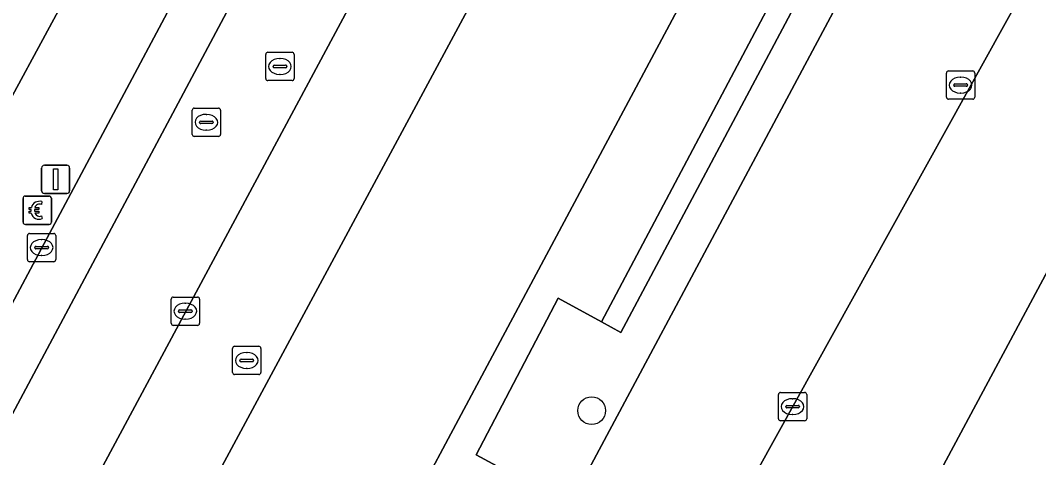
# Model space of a CAD drawing. Extents: x 159489 to 160304, y 383825 to 384531.
# Drawn here: x 159814.07 to 159850, y 384044.42 to 384059.86 of the extents above; entities that cross this region are included whole.
import ezdxf

# ---------------------------------------------------------------- set-up
doc = ezdxf.new("R2010")
doc.units = 0
for name, color, linetype in [('IMGEO_Berm_groen', 7, 'Continuous'), ('IMGEO_Betaalautomaat', 7, 'Continuous'), ('IMGEO_Boom', 7, 'Continuous'), ('IMGEO_Groenvoorziening', 7, 'Continuous'), ('IMGEO_Haag', 7, 'Continuous'), ('IMGEO_Kolk', 7, 'Continuous'), ('IMGEO_Lichtmast', 7, 'Continuous'), ('IMGEO_OVBaan_gesloten', 7, 'Continuous'), ('IMGEO_Pand', 7, 'Continuous'), ('IMGEO_Parkeervlak_gesloten', 7, 'Continuous'), ('IMGEO_Parkeervlak_open', 7, 'Continuous'), ('IMGEO_Rijbaan_lokaal_gesloten', 7, 'Continuous'), ('IMGEO_Rijbaan_lokaal_open', 7, 'Continuous'), ('IMGEO_Rioolput', 7, 'Continuous'), ('IMGEO_Voetpad_open', 7, 'Continuous')]:
    doc.layers.add(name, color=color, linetype=linetype)

msp = doc.modelspace()

# ---------------------------------------------------------------- linework, layer by layer
at = {"layer": 'IMGEO_Berm_groen'}
for points in [[(159844.928, 384088.249), (159841.694, 384089.989), (159825.877, 384060.739), (159803.412, 384018.855), (159803.036, 384018.159), (159806.279, 384016.403), (159815.461, 384033.388), (159819.297, 384040.613)], [(159831.482, 384043.804), (159830.144, 384044.526), (159833.045, 384050.053), (159834.573, 384049.218), (159855.048, 384087.89), (159852.694, 384089.13), (159852.642, 384089.035), (159831.002, 384048.525), (159825.117, 384037.509), (159822.613, 384032.7), (159821.217, 384030.334), (159812.088, 384013.422), (159814.096, 384012.326), (159814.597, 384012.024)]]:
    msp.add_lwpolyline(points, close=True, dxfattribs=at)
at = {"layer": 'IMGEO_Betaalautomaat'}
for p, q in [((159814.162, 384052.733), (159814.162, 384053.574)), ((159814.162, 384053.574), (159814.162, 384052.733)), ((159814.237, 384053.657), (159815.078, 384053.657)), ((159815.078, 384053.657), (159814.237, 384053.657)), ((159814.824, 384053.462), (159814.807, 384053.362)), ((159815.161, 384053.583), (159815.161, 384052.742)), ((159815.161, 384052.742), (159815.161, 384053.583)), ((159814.445, 384053.121), (159814.445, 384053.189)), ((159814.566, 384053.189), (159814.566, 384053.121)), ((159814.811, 384052.956), (159814.833, 384052.869)), ((159815.087, 384052.658), (159814.246, 384052.658)), ((159814.246, 384052.658), (159815.087, 384052.658))]:
    msp.add_line(p, q, dxfattribs=at)
for points in [[(159814.445, 384053.189), (159814.376, 384053.189), (159814.376, 384053.258), (159814.455, 384053.258)], [(159814.45, 384053.052), (159814.376, 384053.052), (159814.376, 384053.121), (159814.445, 384053.121)], [(159814.577, 384053.258), (159814.724, 384053.258), (159814.724, 384053.189), (159814.566, 384053.189)], [(159814.566, 384053.121), (159814.724, 384053.121), (159814.724, 384053.052), (159814.58, 384053.052)]]:
    msp.add_lwpolyline(points, dxfattribs=at)
for centre, radius, start, end in [((159814.24, 384053.58), 0.0779, 92.4484, 184.2845), ((159814.24, 384053.58), 0.0779, 92.4484, 184.2845), ((159814.738, 384053.182), 0.293, 73.014, 165.0139), ((159815.084, 384053.58), 0.0779, 2.4484, 94.2845), ((159815.084, 384053.58), 0.0779, 2.4484, 94.2845), ((159814.711, 384053.107), 0.267, 191.8096, 297.0389), ((159814.744, 384053.195), 0.179, 69.3236, 159.5683), ((159814.744, 384053.122), 0.179, 202.7625, 291.8693), ((159814.24, 384052.736), 0.0779, 182.4484, 274.2845), ((159814.24, 384052.736), 0.0779, 182.4484, 274.2845), ((159815.084, 384052.736), 0.0779, 272.4484, 4.2845), ((159815.084, 384052.736), 0.0779, 272.4484, 4.2845)]:
    msp.add_arc(centre, radius, start, end, dxfattribs=at)
at = {"layer": 'IMGEO_Boom'}
msp.add_circle((159834.227, 384046.085), 0.489, dxfattribs=at)
at = {"layer": 'IMGEO_Groenvoorziening'}
msp.add_lwpolyline([(159855.881, 384087.451), (159855.048, 384087.89), (159834.573, 384049.218), (159835.25, 384048.848), (159852.176, 384080.661)], close=True, dxfattribs=at)
at = {"layer": 'IMGEO_Haag'}
msp.add_lwpolyline([(159855.881, 384087.451), (159855.048, 384087.89), (159834.573, 384049.218), (159835.25, 384048.848), (159852.176, 384080.661)], close=True, dxfattribs=at)
at = {"layer": 'IMGEO_Kolk'}
for p, q in [((159846.817, 384058.077), (159847.669, 384058.077)), ((159846.742, 384057.151), (159846.742, 384058.003)), ((159847.23, 384057.857), (159847.255, 384057.857)), ((159847.743, 384058.003), (159847.743, 384057.151)), ((159847.001, 384057.571), (159847.001, 384057.583)), ((159847.439, 384057.534), (159847.041, 384057.534)), ((159847.044, 384057.62), (159847.442, 384057.62)), ((159847.485, 384057.583), (159847.485, 384057.571)), ((159847.669, 384057.077), (159846.817, 384057.077)), ((159847.253, 384057.297), (159847.228, 384057.297)), ((159814.392, 384052.341), (159815.244, 384052.341)), ((159814.317, 384051.415), (159814.317, 384052.267)), ((159814.805, 384052.121), (159814.83, 384052.121)), ((159815.318, 384052.267), (159815.318, 384051.415)), ((159814.576, 384051.835), (159814.576, 384051.847)), ((159815.014, 384051.798), (159814.616, 384051.798)), ((159814.619, 384051.884), (159815.017, 384051.884)), ((159815.06, 384051.847), (159815.06, 384051.835)), ((159815.244, 384051.341), (159814.392, 384051.341)), ((159814.828, 384051.561), (159814.803, 384051.561)), ((159819.387, 384049.169), (159819.387, 384050.021)), ((159819.462, 384050.095), (159820.314, 384050.095)), ((159819.875, 384049.875), (159819.9, 384049.875)), ((159820.388, 384050.021), (159820.388, 384049.169)), ((159819.646, 384049.589), (159819.646, 384049.601)), ((159820.084, 384049.552), (159819.686, 384049.552)), ((159819.689, 384049.638), (159820.087, 384049.638)), ((159820.13, 384049.601), (159820.13, 384049.589)), ((159820.314, 384049.095), (159819.462, 384049.095)), ((159819.898, 384049.315), (159819.873, 384049.315)), ((159821.553, 384047.43), (159821.553, 384048.282)), ((159821.628, 384048.356), (159822.48, 384048.356)), ((159822.041, 384048.136), (159822.066, 384048.136)), ((159822.554, 384048.282), (159822.554, 384047.43)), ((159821.812, 384047.85), (159821.812, 384047.862)), ((159822.25, 384047.813), (159821.852, 384047.813)), ((159821.855, 384047.899), (159822.253, 384047.899)), ((159822.296, 384047.862), (159822.296, 384047.85)), ((159822.48, 384047.356), (159821.628, 384047.356)), ((159822.064, 384047.576), (159822.039, 384047.576)), ((159840.813, 384045.8), (159840.813, 384046.652)), ((159840.888, 384046.726), (159841.74, 384046.726)), ((159841.814, 384046.652), (159841.814, 384045.8)), ((159841.072, 384046.22), (159841.072, 384046.232)), ((159841.115, 384046.269), (159841.513, 384046.269)), ((159841.301, 384046.506), (159841.326, 384046.506)), ((159841.556, 384046.232), (159841.556, 384046.22)), ((159841.51, 384046.183), (159841.112, 384046.183)), ((159841.324, 384045.946), (159841.299, 384045.946)), ((159841.74, 384045.726), (159840.888, 384045.726))]:
    msp.add_line(p, q, dxfattribs=at)
for points in [[(159846.817, 384058.077), (159847.669, 384058.077)], [(159846.742, 384057.151), (159846.742, 384058.003)], [(159847.743, 384058.003), (159847.743, 384057.151)], [(159847.669, 384057.077), (159846.817, 384057.077)], [(159814.392, 384052.341), (159815.244, 384052.341)], [(159814.317, 384051.415), (159814.317, 384052.267)], [(159815.318, 384052.267), (159815.318, 384051.415)], [(159815.244, 384051.341), (159814.392, 384051.341)], [(159819.387, 384049.169), (159819.387, 384050.021)], [(159819.462, 384050.095), (159820.314, 384050.095)], [(159820.388, 384050.021), (159820.388, 384049.169)], [(159820.314, 384049.095), (159819.462, 384049.095)], [(159821.553, 384047.43), (159821.553, 384048.282)], [(159821.628, 384048.356), (159822.48, 384048.356)], [(159822.554, 384048.282), (159822.554, 384047.43)], [(159822.48, 384047.356), (159821.628, 384047.356)], [(159840.813, 384045.8), (159840.813, 384046.652)], [(159840.888, 384046.726), (159841.74, 384046.726)], [(159841.814, 384046.652), (159841.814, 384045.8)], [(159841.74, 384045.726), (159840.888, 384045.726)]]:
    msp.add_lwpolyline(points, dxfattribs=at)
for centre, radius, start, end in [((159846.819, 384058.001), 0.0765, 91.552, 178.448), ((159846.819, 384058.001), 0.0765, 91.552, 178.448), ((159847.667, 384058.001), 0.0765, 1.552, 88.448), ((159847.667, 384058.001), 0.0765, 1.552, 88.448), ((159847.041, 384057.58), 0.0403, 85.8775, 175.7526), ((159847.038, 384057.57), 0.0366, 178.938, 274.7102), ((159847.442, 384057.577), 0.043, 264.8664, 352.4533), ((159847.446, 384057.582), 0.0386, 1.7309, 96.639), ((159846.819, 384057.153), 0.0765, 181.552, 268.448), ((159846.819, 384057.153), 0.0765, 181.552, 268.448), ((159847.667, 384057.153), 0.0765, 271.552, 358.448), ((159847.667, 384057.153), 0.0765, 271.552, 358.448), ((159814.394, 384052.265), 0.0765, 91.552, 178.448), ((159814.394, 384052.265), 0.0765, 91.552, 178.448), ((159815.242, 384052.265), 0.0765, 1.552, 88.448), ((159815.242, 384052.265), 0.0765, 1.552, 88.448), ((159814.616, 384051.844), 0.0403, 85.8775, 175.7526), ((159814.613, 384051.834), 0.0366, 178.938, 274.7102), ((159815.017, 384051.841), 0.043, 264.8664, 352.4533), ((159815.021, 384051.846), 0.0386, 1.7309, 96.639), ((159814.394, 384051.417), 0.0765, 181.552, 268.448), ((159814.394, 384051.417), 0.0765, 181.552, 268.448), ((159815.242, 384051.417), 0.0765, 271.552, 358.448), ((159815.242, 384051.417), 0.0765, 271.552, 358.448), ((159819.464, 384050.019), 0.0765, 91.552, 178.448), ((159819.464, 384050.019), 0.0765, 91.552, 178.448), ((159820.312, 384050.019), 0.0765, 1.552, 88.448), ((159820.312, 384050.019), 0.0765, 1.552, 88.448), ((159819.686, 384049.598), 0.0403, 85.8775, 175.7526), ((159819.683, 384049.588), 0.0366, 178.938, 274.7102), ((159820.087, 384049.595), 0.043, 264.8664, 352.4533), ((159820.091, 384049.6), 0.0386, 1.7309, 96.639), ((159819.464, 384049.171), 0.0765, 181.552, 268.448), ((159819.464, 384049.171), 0.0765, 181.552, 268.448), ((159820.312, 384049.171), 0.0765, 271.552, 358.448), ((159820.312, 384049.171), 0.0765, 271.552, 358.448), ((159821.63, 384048.28), 0.0765, 91.552, 178.448), ((159821.63, 384048.28), 0.0765, 91.552, 178.448), ((159822.478, 384048.28), 0.0765, 1.552, 88.448), ((159822.478, 384048.28), 0.0765, 1.552, 88.448), ((159821.852, 384047.859), 0.0403, 85.8775, 175.7526), ((159821.849, 384047.849), 0.0366, 178.938, 274.7102), ((159822.253, 384047.856), 0.043, 264.8664, 352.4533), ((159822.257, 384047.861), 0.0386, 1.7309, 96.639), ((159821.63, 384047.432), 0.0765, 181.552, 268.448), ((159821.63, 384047.432), 0.0765, 181.552, 268.448), ((159822.478, 384047.432), 0.0765, 271.552, 358.448), ((159822.478, 384047.432), 0.0765, 271.552, 358.448), ((159840.89, 384046.65), 0.0765, 91.552, 178.448), ((159840.89, 384046.65), 0.0765, 91.552, 178.448), ((159841.738, 384046.65), 0.0765, 1.552, 88.448), ((159841.738, 384046.65), 0.0765, 1.552, 88.448), ((159841.112, 384046.229), 0.0403, 85.8775, 175.7526), ((159841.109, 384046.219), 0.0366, 178.938, 274.7102), ((159841.513, 384046.226), 0.043, 264.8664, 352.4533), ((159841.517, 384046.231), 0.0386, 1.7309, 96.639), ((159840.89, 384045.802), 0.0765, 181.552, 268.448), ((159840.89, 384045.802), 0.0765, 181.552, 268.448), ((159841.738, 384045.802), 0.0765, 271.552, 358.448), ((159841.738, 384045.802), 0.0765, 271.552, 358.448)]:
    msp.add_arc(centre, radius, start, end, dxfattribs=at)
for centre, major_axis, ratio, start_param, end_param in [((159847.229, 384057.577), (-0.387, 0.002), 0.722429, 4.712389, 7.853982), ((159847.254, 384057.577), (-0.39, 0.002), 0.717154, 1.570796, 4.712389), ((159814.804, 384051.841), (-0.387, 0.002), 0.722429, 4.712389, 7.853982), ((159814.829, 384051.841), (-0.39, 0.002), 0.717154, 1.570796, 4.712389), ((159819.874, 384049.595), (-0.387, 0.002), 0.722429, 4.712389, 7.853982), ((159819.899, 384049.595), (-0.39, 0.002), 0.717154, 1.570796, 4.712389), ((159822.04, 384047.856), (-0.387, 0.002), 0.722429, 4.712389, 7.853982), ((159822.065, 384047.856), (-0.39, 0.002), 0.717154, 1.570796, 4.712389), ((159841.3, 384046.226), (-0.387, 0.002), 0.722429, 4.712389, 7.853982), ((159841.325, 384046.226), (-0.39, 0.002), 0.717154, 1.570796, 4.712389)]:
    msp.add_ellipse(centre, major_axis=major_axis, ratio=ratio, start_param=start_param, end_param=end_param, dxfattribs=at)
at = {"layer": 'IMGEO_Lichtmast'}
for p, q in [((159814.814, 384053.849), (159814.814, 384054.649)), ((159814.814, 384054.649), (159814.814, 384053.849)), ((159814.914, 384054.749), (159815.704, 384054.749)), ((159815.704, 384054.749), (159814.914, 384054.749)), ((159815.804, 384054.649), (159815.804, 384053.849)), ((159815.804, 384053.849), (159815.804, 384054.649)), ((159815.704, 384053.749), (159814.914, 384053.749)), ((159814.914, 384053.749), (159815.704, 384053.749))]:
    msp.add_line(p, q, dxfattribs=at)
msp.add_lwpolyline([(159815.234, 384054.624), (159815.384, 384054.624), (159815.384, 384053.874), (159815.234, 384053.874), (159815.234, 384054.624)], dxfattribs=at)
for centre, start, end in [((159814.914, 384054.649), 90, 180), ((159814.914, 384054.649), 90, 180), ((159815.704, 384054.649), 0, 90), ((159815.704, 384054.649), 360, 90), ((159814.914, 384053.849), 180, 270), ((159814.914, 384053.849), 180, 270), ((159815.704, 384053.849), 270, 0), ((159815.704, 384053.849), 270, 0)]:
    msp.add_arc(centre, 0.1, start, end, dxfattribs=at)
at = {"layer": 'IMGEO_OVBaan_gesloten'}
msp.add_lwpolyline([(159848.384, 384094.67), (159844.928, 384088.249), (159819.297, 384040.613), (159825.117, 384037.509), (159831.002, 384048.525), (159852.642, 384089.035), (159852.694, 384089.13), (159854.136, 384091.803), (159856.746, 384096.64)], dxfattribs=at)
at = {"layer": 'IMGEO_Pand'}
msp.add_lwpolyline([(159805.565, 384082.24), (159805.24, 384082.416), (159800.234, 384073.149), (159799.942, 384073.305), (159799.545, 384072.565), (159805.621, 384069.422), (159802.082, 384062.843), (159802.928, 384062.389), (159803.121, 384062.744), (159813.711, 384057.051), (159816.172, 384061.629), (159819.714, 384068.212), (159822.364, 384073.19), (159821.062, 384073.891), (159811.752, 384078.907)], close=True, dxfattribs=at)
at = {"layer": 'IMGEO_Parkeervlak_gesloten'}
msp.add_lwpolyline([(159833.197, 384085.844), (159819.995, 384061.553), (159809.693, 384042.226), (159811.322, 384041.358), (159821.621, 384060.678), (159834.394, 384084.181), (159834.819, 384084.963)], close=True, dxfattribs=at)
at = {"layer": 'IMGEO_Parkeervlak_open'}
msp.add_lwpolyline([(159860.731, 384081.261), (159856.005, 384083.747), (159853.831, 384079.76), (159853.355, 384080.02), (159820.158, 384017.866), (159816.486, 384010.875), (159820.356, 384008.411), (159820.795, 384009.203)], close=True, dxfattribs=at)
msp.add_lwpolyline([(159843.332, 384036.683), (159847.224, 384034.568), (159868.118, 384073.693), (159863.733, 384076.075), (159842.524, 384036.47)], dxfattribs=at)
at = {"layer": 'IMGEO_Rijbaan_lokaal_gesloten'}
for points in [[(159805.875, 384031.899), (159804.558, 384032.564), (159803.752, 384031.078), (159805.339, 384030.131), (159802.79, 384025.429), (159801.167, 384026.309), (159799.393, 384023.037), (159797.098, 384018.803), (159801.988, 384016.22), (159803.036, 384018.159), (159803.412, 384018.855), (159825.877, 384060.739), (159841.694, 384089.989)], [(159835.051, 384085.907), (159833.649, 384086.676), (159833.197, 384085.844), (159834.819, 384084.963), (159834.394, 384084.181), (159821.621, 384060.678), (159811.322, 384041.358), (159809.693, 384042.226), (159805.766, 384034.859), (159807.126, 384034.114)]]:
    msp.add_lwpolyline(points, dxfattribs=at)
at = {"layer": 'IMGEO_Rijbaan_lokaal_open'}
for points in [[(159924.166, 383992.613), (159924.407, 383993.048), (159924.848, 383992.806), (159949.785, 384039.937), (159950.655, 384041.723), (159930.832, 384049.607), (159906.699, 384059.247), (159896.701, 384064.643), (159897.125, 384065.394), (159895.181, 384066.435), (159894.767, 384065.643), (159861.826, 384083.349), (159860.731, 384081.261), (159820.795, 384009.203), (159827.743, 384004.781), (159829.246, 384003.895), (159829.923, 384003.496), (159832.481, 384002.124)], [(159842.426, 384036.331), (159842.524, 384036.47), (159863.733, 384076.075), (159864.116, 384076.77)]]:
    msp.add_lwpolyline(points, dxfattribs=at)
at = {"layer": 'IMGEO_Rioolput'}
for p, q in [((159822.725, 384057.809), (159822.725, 384058.661)), ((159822.8, 384058.735), (159823.652, 384058.735)), ((159823.213, 384058.515), (159823.238, 384058.515)), ((159823.726, 384058.661), (159823.726, 384057.809)), ((159822.984, 384058.229), (159822.984, 384058.241)), ((159823.422, 384058.192), (159823.024, 384058.192)), ((159823.027, 384058.278), (159823.425, 384058.278)), ((159823.468, 384058.241), (159823.468, 384058.229)), ((159823.652, 384057.735), (159822.8, 384057.735)), ((159823.236, 384057.955), (159823.211, 384057.955)), ((159820.13, 384055.837), (159820.13, 384056.689)), ((159820.205, 384056.763), (159821.057, 384056.763)), ((159821.131, 384056.689), (159821.131, 384055.837)), ((159820.432, 384056.306), (159820.83, 384056.306)), ((159820.618, 384056.543), (159820.643, 384056.543)), ((159820.389, 384056.257), (159820.389, 384056.269)), ((159820.827, 384056.22), (159820.429, 384056.22)), ((159820.641, 384055.983), (159820.616, 384055.983)), ((159820.873, 384056.269), (159820.873, 384056.257)), ((159821.057, 384055.763), (159820.205, 384055.763))]:
    msp.add_line(p, q, dxfattribs=at)
for points in [[(159822.725, 384057.809), (159822.725, 384058.661)], [(159822.8, 384058.735), (159823.652, 384058.735)], [(159823.726, 384058.661), (159823.726, 384057.809)], [(159823.652, 384057.735), (159822.8, 384057.735)], [(159820.13, 384055.837), (159820.13, 384056.689)], [(159820.205, 384056.763), (159821.057, 384056.763)], [(159821.131, 384056.689), (159821.131, 384055.837)], [(159821.057, 384055.763), (159820.205, 384055.763)]]:
    msp.add_lwpolyline(points, dxfattribs=at)
for centre, radius, start, end in [((159822.802, 384058.659), 0.0765, 91.552, 178.448), ((159822.802, 384058.659), 0.0765, 91.552, 178.448), ((159823.65, 384058.659), 0.0765, 1.552, 88.448), ((159823.65, 384058.659), 0.0765, 1.552, 88.448), ((159823.024, 384058.238), 0.0403, 85.8775, 175.7526), ((159823.021, 384058.228), 0.0366, 178.938, 274.7102), ((159823.425, 384058.235), 0.043, 264.8664, 352.4533), ((159823.429, 384058.24), 0.0386, 1.7309, 96.639), ((159822.802, 384057.811), 0.0765, 181.552, 268.448), ((159822.802, 384057.811), 0.0765, 181.552, 268.448), ((159823.65, 384057.811), 0.0765, 271.552, 358.448), ((159823.65, 384057.811), 0.0765, 271.552, 358.448), ((159820.207, 384056.687), 0.0765, 91.552, 178.448), ((159820.207, 384056.687), 0.0765, 91.552, 178.448), ((159821.055, 384056.687), 0.0765, 1.552, 88.448), ((159821.055, 384056.687), 0.0765, 1.552, 88.448), ((159820.429, 384056.266), 0.0403, 85.8775, 175.7526), ((159820.834, 384056.268), 0.0386, 1.7309, 96.639), ((159820.426, 384056.256), 0.0366, 178.938, 274.7102), ((159820.83, 384056.263), 0.043, 264.8664, 352.4533), ((159820.207, 384055.839), 0.0765, 181.552, 268.448), ((159820.207, 384055.839), 0.0765, 181.552, 268.448), ((159821.055, 384055.839), 0.0765, 271.552, 358.448), ((159821.055, 384055.839), 0.0765, 271.552, 358.448)]:
    msp.add_arc(centre, radius, start, end, dxfattribs=at)
for centre, major_axis, ratio, start_param, end_param in [((159823.212, 384058.235), (-0.387, 0.002), 0.722429, 4.712389, 7.853982), ((159823.237, 384058.235), (-0.39, 0.002), 0.717154, 1.570796, 4.712389), ((159820.617, 384056.263), (-0.387, 0.002), 0.722429, 4.712389, 7.853982), ((159820.642, 384056.263), (-0.39, 0.002), 0.717154, 1.570796, 4.712389)]:
    msp.add_ellipse(centre, major_axis=major_axis, ratio=ratio, start_param=start_param, end_param=end_param, dxfattribs=at)
at = {"layer": 'IMGEO_Voetpad_open'}
for points in [[(159834.642, 384096.101), (159828.467, 384084.527), (159826.63, 384081.083), (159826.448, 384081.181), (159825.719, 384079.87), (159825.936, 384079.753), (159824.035, 384076.271), (159822.364, 384073.19), (159819.714, 384068.212), (159820.789, 384067.656), (159817.243, 384061.099), (159816.172, 384061.629), (159813.711, 384057.051), (159811.153, 384052.293), (159808.594, 384047.531), (159805.871, 384042.465), (159804.812, 384043.02), (159802.47, 384038.666), (159803.527, 384038.097), (159797.928, 384027.689), (159796.313, 384024.693), (159799.393, 384023.037), (159801.167, 384026.309), (159803.752, 384031.078)], [(159807.126, 384034.114), (159805.766, 384034.859), (159809.693, 384042.226), (159819.995, 384061.553), (159833.197, 384085.844), (159833.649, 384086.676), (159835.051, 384085.907)]]:
    msp.add_lwpolyline(points, dxfattribs=at)
msp.add_lwpolyline([(159853.355, 384080.02), (159852.176, 384080.661), (159835.25, 384048.848), (159834.573, 384049.218), (159833.045, 384050.053), (159830.144, 384044.526), (159831.482, 384043.804), (159832.362, 384043.33), (159815.316, 384011.59), (159816.221, 384011.044), (159816.486, 384010.875), (159820.158, 384017.866)], close=True, dxfattribs=at)

doc.saveas('drawing.dxf')
